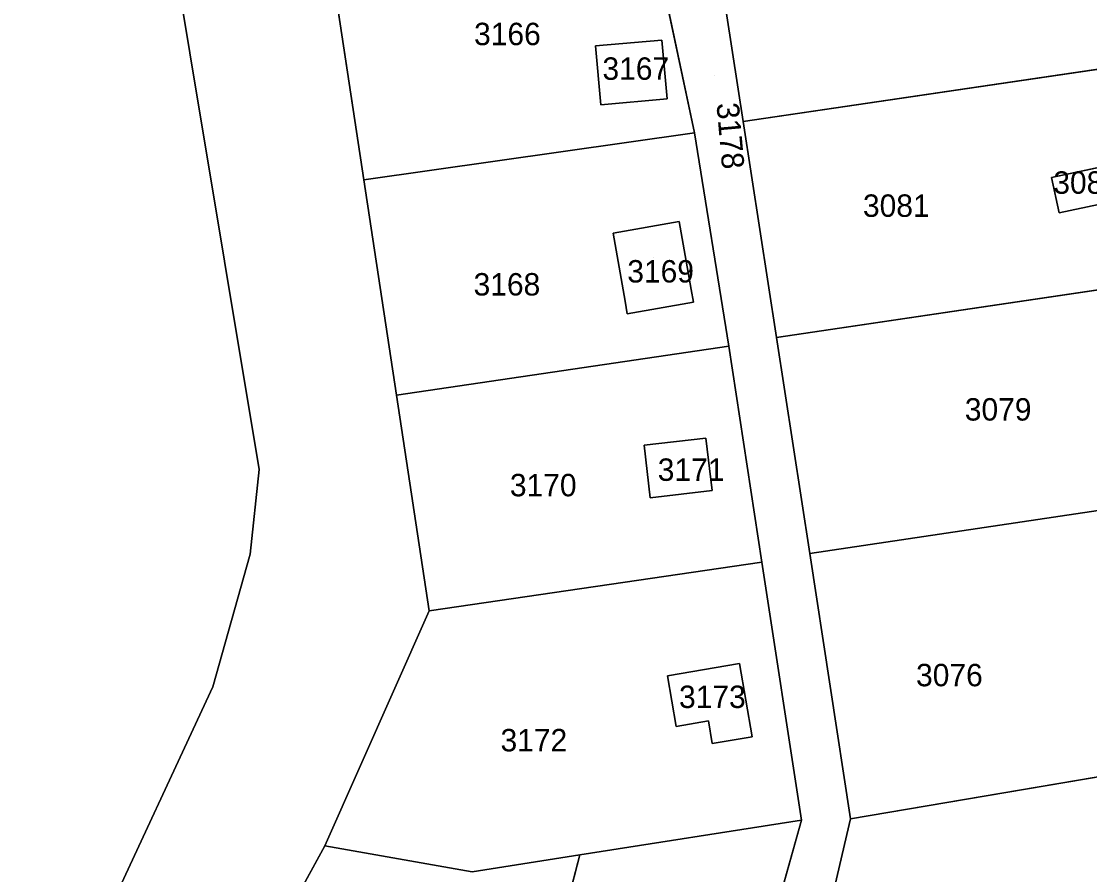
# Model space of a CAD drawing. Extents: x -262715 to -259381, y -1237238 to -1231182.
# Drawn here: x -260264.3 to -260168.9, y -1234609.3 to -1234533.2 of the extents above; entities that cross this region are included whole.
import ezdxf

# ---------------------------------------------------------------- set-up
doc = ezdxf.new("R2010")
doc.units = 0
for name, color, linetype in [('body_kn', 7, 'Continuous'), ('kladpar_druhypozemkov', 7, 'Continuous'), ('kladpar_hranice', 7, 'Continuous'), ('kladpar_parcelnecisla', 7, 'Continuous'), ('kladpar_plochy', 7, 'Continuous')]:
    doc.layers.add(name, color=color, linetype=linetype)

msp = doc.modelspace()

# ---------------------------------------------------------------- linework, layer by layer
at = {"layer": 'body_kn'}
for p, q in [((-260207.1, -1234534.83), (-260207.1, -1234534.83)), ((-260213.03, -1234535.36), (-260213.03, -1234535.36)), ((-260213.03, -1234535.36), (-260213.03, -1234535.36)), ((-260212.56, -1234540.6), (-260212.56, -1234540.6)), ((-260206.62, -1234540.07), (-260206.62, -1234540.07)), ((-260199.85, -1234542.11), (-260199.85, -1234542.11)), ((-260204.2, -1234543.1), (-260204.2, -1234543.1)), ((-260204.2, -1234543.1), (-260204.2, -1234543.1)), ((-260233.7, -1234547.3), (-260233.7, -1234547.3)), ((-260172.34, -1234547.1), (-260172.34, -1234547.1)), ((-260171.67, -1234550.26), (-260171.67, -1234550.26)), ((-260205.55, -1234551.02), (-260205.55, -1234551.02)), ((-260205.55, -1234551.02), (-260205.55, -1234551.02)), ((-260211.46, -1234552.06), (-260211.46, -1234552.06)), ((-260204.48, -1234557.08), (-260204.48, -1234557.08)), ((-260210.39, -1234558.13), (-260210.39, -1234558.13)), ((-260204.28, -1234558.22), (-260204.28, -1234558.22)), ((-260210.19, -1234559.27), (-260210.19, -1234559.27)), ((-260196.88, -1234561.38), (-260196.88, -1234561.38)), ((-260201.14, -1234562.15), (-260201.14, -1234562.15)), ((-260201.14, -1234562.15), (-260201.14, -1234562.15)), ((-260230.78, -1234566.53), (-260230.78, -1234566.53)), ((-260203.17, -1234570.35), (-260203.17, -1234570.35)), ((-260203.17, -1234570.35), (-260203.17, -1234570.35)), ((-260208.68, -1234570.99), (-260208.68, -1234570.99)), ((-260243.03, -1234573.16), (-260243.03, -1234573.16)), ((-260202.62, -1234575.03), (-260202.62, -1234575.03)), ((-260208.14, -1234575.67), (-260208.14, -1234575.67)), ((-260243.85, -1234580.7), (-260243.85, -1234580.7)), ((-260193.91, -1234580.65), (-260193.91, -1234580.65)), ((-260198.19, -1234581.43), (-260198.19, -1234581.43)), ((-260198.19, -1234581.43), (-260198.19, -1234581.43)), ((-260227.87, -1234585.76), (-260227.87, -1234585.76)), ((-260200.18, -1234590.47), (-260200.18, -1234590.47)), ((-260200.18, -1234590.47), (-260200.18, -1234590.47)), ((-260206.61, -1234591.57), (-260206.61, -1234591.57)), ((-260247.18, -1234592.56), (-260247.18, -1234592.56)), ((-260205.84, -1234596.08), (-260205.84, -1234596.08)), ((-260202.96, -1234595.58), (-260202.96, -1234595.58)), ((-260199.06, -1234597), (-260199.06, -1234597)), ((-260202.61, -1234597.61), (-260202.61, -1234597.61)), ((-260194.66, -1234604.46), (-260194.66, -1234604.46)), ((-260194.66, -1234604.46), (-260194.66, -1234604.46)), ((-260190.27, -1234604.32), (-260190.27, -1234604.32)), ((-260237.19, -1234606.74), (-260237.19, -1234606.74)), ((-260214.42, -1234607.55), (-260214.42, -1234607.55)), ((-260214.42, -1234607.55), (-260214.42, -1234607.55)), ((-260224.02, -1234609.05), (-260224.02, -1234609.05))]:
    msp.add_line(p, q, dxfattribs=at)
at = {"layer": 'kladpar_druhypozemkov'}
for p, q in [((-260209.71, -1234536.85), (-260209.71, -1234536.85)), ((-260202.45, -1234538.03), (-260202.45, -1234538.03)), ((-260187.01, -1234548.65), (-260187.01, -1234548.65)), ((-260207.87, -1234554.28), (-260207.87, -1234554.28)), ((-260221.9, -1234555.57), (-260221.9, -1234555.57)), ((-260177.36, -1234566.99), (-260177.36, -1234566.99)), ((-260205.74, -1234572.33), (-260205.74, -1234572.33)), ((-260218.2, -1234573.42), (-260218.2, -1234573.42)), ((-260181.3, -1234590.3), (-260181.3, -1234590.3)), ((-260202.77, -1234592.49), (-260202.77, -1234592.49)), ((-260219.1, -1234596.45), (-260219.1, -1234596.45))]:
    msp.add_line(p, q, dxfattribs=at)
at = {"layer": 'kladpar_hranice'}
msp.add_line((-260193.91, -1234580.65), (-260158.13, -1234575.33), dxfattribs=at)
for points in [[(-260272.95, -1234286.34), (-260270.08, -1234305.56), (-260267.22, -1234324.68), (-260264.22, -1234344.93), (-260261.22, -1234365.16), (-260258.22, -1234385.39), (-260255.22, -1234405.62), (-260253.27, -1234419.65), (-260251.58, -1234433.91), (-260249.85, -1234437.92), (-260247.2, -1234456.41), (-260244.36, -1234476.21), (-260242.45, -1234489.57), (-260239.53, -1234508.84), (-260236.61, -1234528.07), (-260233.7, -1234547.3), (-260230.78, -1234566.53), (-260227.87, -1234585.76), (-260237.19, -1234606.74), (-260245.13, -1234621.3)], [(-260205.63, -1234643.5), (-260194.66, -1234604.46), (-260198.19, -1234581.43), (-260201.14, -1234562.15), (-260204.2, -1234543.1), (-260207.4, -1234528), (-260210.3, -1234504.8), (-260212.94, -1234485.07), (-260215.23, -1234471.72), (-260218.34, -1234451.96), (-260220.18, -1234440.88), (-260220.48, -1234437.83), (-260222.02, -1234428.55), (-260218.67, -1234417.79)], [(-260218.67, -1234417.79), (-260216.49, -1234431.84), (-260213.47, -1234451.81), (-260210.67, -1234471.1), (-260208.75, -1234484.29), (-260205.78, -1234503.56), (-260202.82, -1234522.84), (-260199.85, -1234542.11), (-260196.88, -1234561.38), (-260193.91, -1234580.65), (-260190.27, -1234604.32), (-260196.99, -1234633.11)], [(-260355.68, -1234535.31), (-260347.61, -1234534.23), (-260345.48, -1234551.85), (-260313.15, -1234548.7), (-260312.12, -1234533.57), (-260298.03, -1234528.71), (-260290.91, -1234509.79), (-260291.26, -1234467.29), (-260266.92, -1234461.62), (-260265.42, -1234461.27), (-260261.59, -1234461.58), (-260243.03, -1234573.16), (-260243.85, -1234580.7), (-260247.18, -1234592.56), (-260257.25, -1234614.28)], [(-260257.25, -1234614.28), (-260247.18, -1234592.56), (-260243.85, -1234580.7), (-260243.03, -1234573.16), (-260261.59, -1234461.58)], [(-260199.85, -1234542.11), (-260202.82, -1234522.84), (-260169.47, -1234517.94)], [(-260169.47, -1234517.94), (-260165.69, -1234537.07), (-260199.85, -1234542.11)], [(-260236.61, -1234528.07), (-260207.4, -1234528), (-260204.2, -1234543.1), (-260233.7, -1234547.3), (-260236.61, -1234528.07)], [(-260213.03, -1234535.36), (-260207.1, -1234534.83), (-260206.62, -1234540.07), (-260212.56, -1234540.6), (-260213.03, -1234535.36)], [(-260207.1, -1234534.83), (-260213.03, -1234535.36), (-260212.56, -1234540.6), (-260206.62, -1234540.07), (-260207.1, -1234534.83)], [(-260196.88, -1234561.38), (-260199.85, -1234542.11), (-260165.69, -1234537.07)], [(-260165.69, -1234537.07), (-260161.91, -1234556.2), (-260196.88, -1234561.38)], [(-260230.78, -1234566.53), (-260233.7, -1234547.3), (-260204.2, -1234543.1)], [(-260204.2, -1234543.1), (-260201.14, -1234562.15), (-260230.78, -1234566.53)], [(-260166.31, -1234545.81), (-260165.63, -1234548.96), (-260171.67, -1234550.26), (-260172.34, -1234547.1), (-260166.31, -1234545.81)], [(-260172.34, -1234547.1), (-260171.67, -1234550.26), (-260165.63, -1234548.96), (-260166.31, -1234545.81), (-260172.34, -1234547.1)], [(-260205.55, -1234551.02), (-260204.48, -1234557.08), (-260204.28, -1234558.22), (-260210.19, -1234559.27), (-260210.39, -1234558.13), (-260211.46, -1234552.06), (-260205.55, -1234551.02)], [(-260211.46, -1234552.06), (-260210.39, -1234558.13), (-260210.19, -1234559.27), (-260204.28, -1234558.22), (-260204.48, -1234557.08), (-260205.55, -1234551.02), (-260211.46, -1234552.06)], [(-260193.91, -1234580.65), (-260196.88, -1234561.38), (-260161.91, -1234556.2)], [(-260161.91, -1234556.2), (-260158.13, -1234575.33), (-260193.91, -1234580.65)], [(-260227.87, -1234585.76), (-260230.78, -1234566.53), (-260201.14, -1234562.15)], [(-260201.14, -1234562.15), (-260198.19, -1234581.43), (-260227.87, -1234585.76)], [(-260208.68, -1234570.99), (-260208.14, -1234575.67), (-260202.62, -1234575.03), (-260203.17, -1234570.35), (-260208.68, -1234570.99)], [(-260203.17, -1234570.35), (-260202.62, -1234575.03), (-260208.14, -1234575.67), (-260208.68, -1234570.99), (-260203.17, -1234570.35)], [(-260153.62, -1234598.11), (-260190.27, -1234604.32), (-260193.91, -1234580.65)], [(-260198.19, -1234581.43), (-260194.66, -1234604.46), (-260214.42, -1234607.55), (-260224.02, -1234609.05), (-260237.19, -1234606.74)], [(-260237.19, -1234606.74), (-260227.87, -1234585.76), (-260198.19, -1234581.43)], [(-260200.18, -1234590.47), (-260199.06, -1234597), (-260202.61, -1234597.61), (-260202.96, -1234595.58), (-260205.84, -1234596.08), (-260206.61, -1234591.57), (-260200.18, -1234590.47)], [(-260206.61, -1234591.57), (-260205.84, -1234596.08), (-260202.96, -1234595.58), (-260202.61, -1234597.61), (-260199.06, -1234597), (-260200.18, -1234590.47), (-260206.61, -1234591.57)], [(-260162.25, -1234621.95), (-260189.51, -1234635.49), (-260196.99, -1234633.11), (-260190.27, -1234604.32), (-260153.62, -1234598.11)], [(-260194.66, -1234604.46), (-260205.63, -1234643.5), (-260221.49, -1234634.77)], [(-260221.49, -1234634.77), (-260214.42, -1234607.55), (-260194.66, -1234604.46)], [(-260245.13, -1234621.3), (-260237.19, -1234606.74), (-260224.02, -1234609.05), (-260214.42, -1234607.55)], [(-260214.42, -1234607.55), (-260221.49, -1234634.77), (-260245.13, -1234621.3)]]:
    msp.add_lwpolyline(points, dxfattribs=at)
at = {"layer": 'kladpar_plochy'}
for p, q in [((-260199.85, -1234542.11), (-260202.82, -1234522.84)), ((-260233.7, -1234547.3), (-260236.61, -1234528.07)), ((-260207.4, -1234528), (-260204.2, -1234543.1)), ((-260207.1, -1234534.83), (-260213.03, -1234535.36)), ((-260206.62, -1234540.07), (-260207.1, -1234534.83)), ((-260213.03, -1234535.36), (-260212.56, -1234540.6)), ((-260165.69, -1234537.07), (-260199.85, -1234542.11)), ((-260199.85, -1234542.11), (-260165.69, -1234537.07)), ((-260212.56, -1234540.6), (-260206.62, -1234540.07)), ((-260196.88, -1234561.38), (-260199.85, -1234542.11)), ((-260233.7, -1234547.3), (-260204.2, -1234543.1)), ((-260204.2, -1234543.1), (-260233.7, -1234547.3)), ((-260204.2, -1234543.1), (-260201.14, -1234562.15)), ((-260166.31, -1234545.81), (-260172.34, -1234547.1)), ((-260230.78, -1234566.53), (-260233.7, -1234547.3)), ((-260172.34, -1234547.1), (-260171.67, -1234550.26)), ((-260171.67, -1234550.26), (-260165.63, -1234548.96)), ((-260205.55, -1234551.02), (-260211.46, -1234552.06)), ((-260204.48, -1234557.08), (-260205.55, -1234551.02)), ((-260211.46, -1234552.06), (-260210.39, -1234558.13)), ((-260161.91, -1234556.2), (-260196.88, -1234561.38)), ((-260196.88, -1234561.38), (-260161.91, -1234556.2)), ((-260204.28, -1234558.22), (-260204.48, -1234557.08)), ((-260210.39, -1234558.13), (-260210.19, -1234559.27)), ((-260210.19, -1234559.27), (-260204.28, -1234558.22)), ((-260193.91, -1234580.65), (-260196.88, -1234561.38)), ((-260201.14, -1234562.15), (-260230.78, -1234566.53)), ((-260230.78, -1234566.53), (-260201.14, -1234562.15)), ((-260201.14, -1234562.15), (-260198.19, -1234581.43)), ((-260227.87, -1234585.76), (-260230.78, -1234566.53)), ((-260203.17, -1234570.35), (-260208.68, -1234570.99)), ((-260202.62, -1234575.03), (-260203.17, -1234570.35)), ((-260208.68, -1234570.99), (-260208.14, -1234575.67)), ((-260208.14, -1234575.67), (-260202.62, -1234575.03)), ((-260158.13, -1234575.33), (-260193.91, -1234580.65)), ((-260193.91, -1234580.65), (-260158.13, -1234575.33)), ((-260190.27, -1234604.32), (-260193.91, -1234580.65)), ((-260198.19, -1234581.43), (-260227.87, -1234585.76)), ((-260227.87, -1234585.76), (-260198.19, -1234581.43)), ((-260198.19, -1234581.43), (-260194.66, -1234604.46)), ((-260237.19, -1234606.74), (-260227.87, -1234585.76)), ((-260200.18, -1234590.47), (-260206.61, -1234591.57)), ((-260199.06, -1234597), (-260200.18, -1234590.47)), ((-260206.61, -1234591.57), (-260205.84, -1234596.08)), ((-260205.84, -1234596.08), (-260202.96, -1234595.58)), ((-260202.96, -1234595.58), (-260202.61, -1234597.61)), ((-260202.61, -1234597.61), (-260199.06, -1234597)), ((-260153.62, -1234598.11), (-260190.27, -1234604.32)), ((-260190.27, -1234604.32), (-260153.62, -1234598.11)), ((-260194.66, -1234604.46), (-260214.42, -1234607.55)), ((-260214.42, -1234607.55), (-260194.66, -1234604.46)), ((-260194.66, -1234604.46), (-260205.63, -1234643.5)), ((-260196.99, -1234633.11), (-260190.27, -1234604.32)), ((-260245.13, -1234621.3), (-260237.19, -1234606.74)), ((-260224.02, -1234609.05), (-260237.19, -1234606.74)), ((-260237.19, -1234606.74), (-260224.02, -1234609.05)), ((-260214.42, -1234607.55), (-260224.02, -1234609.05)), ((-260224.02, -1234609.05), (-260214.42, -1234607.55)), ((-260221.49, -1234634.77), (-260214.42, -1234607.55)), ((-260214.42, -1234607.55), (-260221.49, -1234634.77))]:
    msp.add_line(p, q, dxfattribs=at)
for points in [[(-260281.41, -1234229.85), (-260278.41, -1234248.8), (-260275.76, -1234268.35), (-260272.95, -1234286.34), (-260270.08, -1234305.56), (-260267.22, -1234324.68), (-260264.22, -1234344.93), (-260261.22, -1234365.16), (-260258.22, -1234385.39), (-260255.22, -1234405.62), (-260253.27, -1234419.65), (-260251.58, -1234433.91), (-260249.85, -1234437.92), (-260247.2, -1234456.41), (-260244.36, -1234476.21), (-260242.45, -1234489.57), (-260239.53, -1234508.84), (-260236.61, -1234528.07), (-260233.7, -1234547.3), (-260230.78, -1234566.53), (-260227.87, -1234585.76), (-260237.19, -1234606.74), (-260245.13, -1234621.3)], [(-260205.63, -1234643.5), (-260194.66, -1234604.46), (-260198.19, -1234581.43), (-260201.14, -1234562.15), (-260204.2, -1234543.1), (-260207.4, -1234528), (-260210.3, -1234504.8), (-260212.94, -1234485.07), (-260215.23, -1234471.72), (-260218.34, -1234451.96)], [(-260213.47, -1234451.81), (-260210.67, -1234471.1), (-260208.75, -1234484.29), (-260205.78, -1234503.56), (-260202.82, -1234522.84), (-260199.85, -1234542.11), (-260196.88, -1234561.38), (-260193.91, -1234580.65), (-260190.27, -1234604.32), (-260196.99, -1234633.11)], [(-260257.25, -1234614.28), (-260247.18, -1234592.56), (-260243.85, -1234580.7), (-260243.03, -1234573.16), (-260261.59, -1234461.58)], [(-260261.59, -1234461.58), (-260243.03, -1234573.16), (-260243.85, -1234580.7), (-260247.18, -1234592.56), (-260257.25, -1234614.28)]]:
    msp.add_lwpolyline(points, dxfattribs=at)
for points in [[(-260213.03, -1234535.36), (-260207.1, -1234534.83), (-260206.62, -1234540.07), (-260212.56, -1234540.6)], [(-260166.31, -1234545.81), (-260165.63, -1234548.96), (-260171.67, -1234550.26), (-260172.34, -1234547.1)], [(-260205.55, -1234551.02), (-260204.48, -1234557.08), (-260204.28, -1234558.22), (-260210.19, -1234559.27), (-260210.39, -1234558.13), (-260211.46, -1234552.06)], [(-260203.17, -1234570.35), (-260202.62, -1234575.03), (-260208.14, -1234575.67), (-260208.68, -1234570.99)], [(-260200.18, -1234590.47), (-260199.06, -1234597), (-260202.61, -1234597.61), (-260202.96, -1234595.58), (-260205.84, -1234596.08), (-260206.61, -1234591.57)]]:
    msp.add_lwpolyline(points, close=True, dxfattribs=at)

# ---------------------------------------------------------------- texts
at = {"layer": 'kladpar_parcelnecisla'}
for s, p in [('3166', (-260223.863, -1234535.29)), ('3167', (-260212.406, -1234538.38)), ('3082', (-260172.182, -1234548.55)), ('3081', (-260189.166, -1234550.61)), ('3169', (-260210.193, -1234556.47)), ('3168', (-260223.907, -1234557.63)), ('3079', (-260180.077, -1234568.79)), ('3171', (-260207.476, -1234574.17)), ('3170', (-260220.667, -1234575.55)), ('3076', (-260184.427, -1234592.5)), ('3173', (-260205.578, -1234594.44)), ('3172', (-260221.502, -1234598.31))]:
    msp.add_text(s, height=2, dxfattribs=at).set_placement(p)
msp.add_text('3178', height=2, rotation=275, dxfattribs=at).set_placement((-260202.238, -1234540.498))

doc.saveas('drawing.dxf')
